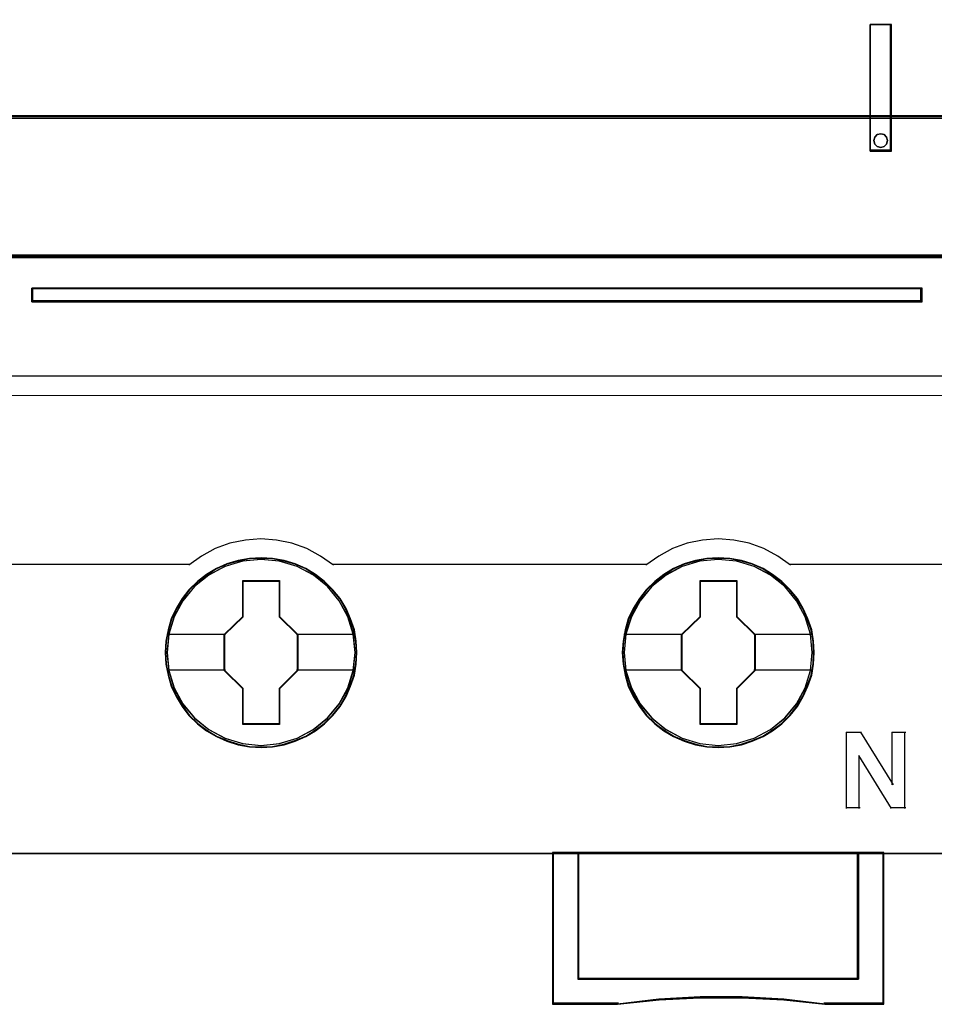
# Model space of a CAD drawing. Header units: millimetres. Extents: x -1290 to 1795, y -4192 to -1311.
# Tile 760 of 1056: x 1477.78 to 1484.98, y -2605.54 to -2597.79. Entities that reach past the tile are written whole.
import ezdxf

# ---------------------------------------------------------------- set-up
doc = ezdxf.new("R2010")
doc.units = ezdxf.units.MM
doc.layers.add('30', color=7, linetype='Continuous')
doc.layers.add('45', color=7, linetype='Continuous')
doc.layers.add('Aparatura', color=7, linetype='Continuous', lineweight=13)

# ---------------------------------------------------------------- blocks, each defined once
blk = doc.blocks.new('*U338')
at = {"layer": '45', "color": 7}
for points in [[(432.463278, -233.600374), (360.44246, -233.600374), (360.44246, -315.623143), (432.463278, -315.623143), (432.463278, -233.600374)], [(429.425113, -287.967433), (430.264771, -287.967433), (430.264771, -282.987108), (429.425113, -282.987108), (429.425113, -287.967433)], [(429.606458, -287.422841), (429.697281, -287.321104), (429.842598, -287.285197), (429.975806, -287.321104), (430.072684, -287.422841), (430.109013, -287.554501), (430.072684, -287.692145), (429.975806, -287.781913), (429.842598, -287.823805), (429.697281, -287.781913), (429.606458, -287.692145), (429.570128, -287.554501), (429.606458, -287.422841)], [(396.429595, -293.366078), (396.429595, -293.897504), (431.466073, -293.897504), (431.466073, -293.366078), (396.429595, -293.366078)], [(409.223191, -307.712791), (409.200805, -307.264885), (409.128049, -306.816979), (408.976942, -306.385662), (408.797852, -305.970934), (408.562797, -305.583854), (408.282969, -305.235483), (407.952771, -304.91476), (407.588995, -304.638275), (407.219622, -304.394968), (406.788687, -304.212487), (406.357752, -304.085304), (405.90443, -304.002359), (405.451109, -303.98024), (404.997787, -304.002359), (404.555659, -304.085304), (404.107934, -304.212487), (403.693788, -304.394968), (403.307626, -304.638275), (402.949446, -304.91476), (402.613652, -305.235483), (402.350614, -305.583854), (402.109962, -305.970934), (401.908485, -306.385662), (401.790958, -306.816979), (401.701413, -307.264885), (401.67343, -307.712791), (401.701413, -308.160697), (401.790958, -308.597544), (401.908485, -309.028861), (402.109962, -309.438059), (402.350614, -309.830668), (402.613652, -310.190099), (402.949446, -310.510822), (403.307626, -310.787307), (403.693788, -311.014025), (404.107934, -311.196506), (404.555659, -311.334748), (404.997787, -311.423224), (405.451109, -311.445342), (405.90443, -311.423224), (406.357752, -311.334748), (406.788687, -311.196506), (407.219622, -311.014025), (407.588995, -310.787307), (407.952771, -310.510822), (408.282969, -310.190099), (408.562797, -309.830668), (408.797852, -309.438059), (408.976942, -309.028861), (409.128049, -308.597544), (409.200805, -308.160697), (409.223191, -307.712791)], [(409.223191, -307.712791), (409.200805, -307.264885), (409.128049, -306.816979), (408.976942, -306.385662), (408.797852, -305.970934), (408.562797, -305.583854), (408.282969, -305.235483), (407.952771, -304.91476), (407.588995, -304.638275), (407.219622, -304.394968), (406.788687, -304.212487), (406.357752, -304.085304), (405.90443, -304.002359), (405.451109, -303.98024), (404.997787, -304.002359), (404.555659, -304.085304), (404.107934, -304.212487), (403.693788, -304.394968), (403.307626, -304.638275), (402.949446, -304.91476), (402.613652, -305.235483), (402.350614, -305.583854), (402.109962, -305.970934), (401.908485, -306.385662), (401.790958, -306.816979), (401.701413, -307.264885), (401.67343, -307.712791), (401.701413, -308.160697), (401.790958, -308.597544), (401.908485, -309.028861), (402.109962, -309.438059), (402.350614, -309.830668), (402.613652, -310.190099), (402.949446, -310.510822), (403.307626, -310.787307), (403.693788, -311.014025), (404.107934, -311.196506), (404.555659, -311.334748), (404.997787, -311.423224), (405.451109, -311.445342), (405.90443, -311.423224), (406.357752, -311.334748), (406.788687, -311.196506), (407.219622, -311.014025), (407.588995, -310.787307), (407.952771, -310.510822), (408.282969, -310.190099), (408.562797, -309.830668), (408.797852, -309.438059), (408.976942, -309.028861), (409.128049, -308.597544), (409.200805, -308.160697), (409.223191, -307.712791)], [(409.203497, -307.712791), (409.181228, -307.26747), (409.108852, -306.822149), (408.958533, -306.393322), (408.780378, -305.980988), (408.546548, -305.596143), (408.26818, -305.249782), (407.939706, -304.93091), (407.577827, -304.656021), (407.210381, -304.414118), (406.781694, -304.232691), (406.353007, -304.106242), (405.902051, -304.023775), (405.451094, -304.001784), (405.000138, -304.023775), (404.560316, -304.106242), (404.114927, -304.232691), (403.702942, -304.414118), (403.318794, -304.656021), (402.962482, -304.93091), (402.62844, -305.249782), (402.366774, -305.596143), (402.127378, -305.980988), (401.926953, -306.393322), (401.810038, -306.822149), (401.72096, -307.26747), (401.693123, -307.712791), (401.72096, -308.158112), (401.810038, -308.592437), (401.926953, -309.021265), (402.127378, -309.428101), (402.366774, -309.818444), (402.62844, -310.1758), (402.962482, -310.494672), (403.318794, -310.769561), (403.702942, -310.994971), (404.114927, -311.176398), (404.560316, -311.313842), (405.000138, -311.401807), (405.451094, -311.423798), (405.902051, -311.401807), (406.353007, -311.313842), (406.781694, -311.176398), (407.210381, -310.994971), (407.577827, -310.769561), (407.939706, -310.494672), (408.26818, -310.1758), (408.546548, -309.818444), (408.780378, -309.428101), (408.958533, -309.021265), (409.108852, -308.592437), (409.181228, -308.158112), (409.203497, -307.712791)], [(427.221234, -307.712791), (427.198843, -307.264885), (427.12607, -306.816979), (426.969329, -306.385662), (426.790197, -305.970934), (426.560683, -305.583854), (426.280789, -305.235483), (425.950514, -304.91476), (425.586651, -304.638275), (425.21719, -304.394968), (424.786153, -304.212487), (424.355115, -304.085304), (423.901686, -304.002359), (423.448257, -303.98024), (422.994828, -304.002359), (422.552595, -304.085304), (422.104764, -304.212487), (421.69052, -304.394968), (421.304266, -304.638275), (420.946001, -304.91476), (420.610128, -305.235483), (420.347027, -305.583854), (420.10072, -305.970934), (419.904794, -306.385662), (419.787238, -306.816979), (419.697672, -307.264885), (419.669683, -307.712791), (419.697672, -308.160697), (419.787238, -308.597544), (419.904794, -309.028861), (420.10072, -309.438059), (420.347027, -309.830668), (420.610128, -310.190099), (420.946001, -310.510822), (421.304266, -310.787307), (421.69052, -311.014025), (422.104764, -311.196506), (422.552595, -311.334748), (422.994828, -311.423224), (423.448257, -311.445342), (423.901686, -311.423224), (424.355115, -311.334748), (424.786153, -311.196506), (425.21719, -311.014025), (425.586651, -310.787307), (425.950514, -310.510822), (426.280789, -310.190099), (426.560683, -309.830668), (426.790197, -309.438059), (426.969329, -309.028861), (427.12607, -308.597544), (427.198843, -308.160697), (427.221234, -307.712791)], [(427.221234, -307.712791), (427.198843, -307.264885), (427.12607, -306.816979), (426.969329, -306.385662), (426.790197, -305.970934), (426.560683, -305.583854), (426.280789, -305.235483), (425.950514, -304.91476), (425.586651, -304.638275), (425.21719, -304.394968), (424.786153, -304.212487), (424.355115, -304.085304), (423.901686, -304.002359), (423.448257, -303.98024), (422.994828, -304.002359), (422.552595, -304.085304), (422.104764, -304.212487), (421.69052, -304.394968), (421.304266, -304.638275), (420.946001, -304.91476), (420.610128, -305.235483), (420.347027, -305.583854), (420.10072, -305.970934), (419.904794, -306.385662), (419.787238, -306.816979), (419.697672, -307.264885), (419.669683, -307.712791), (419.697672, -308.160697), (419.787238, -308.597544), (419.904794, -309.028861), (420.10072, -309.438059), (420.347027, -309.830668), (420.610128, -310.190099), (420.946001, -310.510822), (421.304266, -310.787307), (421.69052, -311.014025), (422.104764, -311.196506), (422.552595, -311.334748), (422.994828, -311.423224), (423.448257, -311.445342), (423.901686, -311.423224), (424.355115, -311.334748), (424.786153, -311.196506), (425.21719, -311.014025), (425.586651, -310.787307), (425.950514, -310.510822), (426.280789, -310.190099), (426.560683, -309.830668), (426.790197, -309.438059), (426.969329, -309.028861), (427.12607, -308.597544), (427.198843, -308.160697), (427.221234, -307.712791)], [(427.19975, -307.712791), (427.177486, -307.26747), (427.105128, -306.822149), (426.949279, -306.393322), (426.771166, -305.980988), (426.542958, -305.596143), (426.264656, -305.249782), (425.93626, -304.93091), (425.574468, -304.656021), (425.207109, -304.414118), (424.778524, -304.232691), (424.349939, -304.106242), (423.89909, -304.023775), (423.448241, -304.001784), (422.997392, -304.023775), (422.557676, -304.106242), (422.112393, -304.232691), (421.700506, -304.414118), (421.316449, -304.656021), (420.960223, -304.93091), (420.626261, -305.249782), (420.364657, -305.596143), (420.119751, -305.980988), (419.92494, -306.393322), (419.808053, -306.822149), (419.718997, -307.26747), (419.691167, -307.712791), (419.718997, -308.158112), (419.808053, -308.592437), (419.92494, -309.021265), (420.119751, -309.428101), (420.364657, -309.818444), (420.626261, -310.1758), (420.960223, -310.494672), (421.316449, -310.769561), (421.700506, -310.994971), (422.112393, -311.176398), (422.557676, -311.313842), (422.997392, -311.401807), (423.448241, -311.423798), (423.89909, -311.401807), (424.349939, -311.313842), (424.778524, -311.176398), (425.207109, -310.994971), (425.574468, -310.769561), (425.93626, -310.494672), (426.264656, -310.1758), (426.542958, -309.818444), (426.771166, -309.428101), (426.949279, -309.021265), (427.105128, -308.592437), (427.177486, -308.158112), (427.19975, -307.712791)], [(404.73901, -304.876124), (406.179934, -304.876124), (406.179934, -306.294535), (406.897571, -306.9982), (406.897571, -308.41661), (406.179934, -309.131357), (406.179934, -310.538686), (404.73901, -310.538686), (404.73901, -309.131357), (404.004421, -308.41661), (404.004421, -306.9982), (404.73901, -306.294535), (404.73901, -304.876124)], [(404.73901, -304.876124), (406.179934, -304.876124), (406.179934, -304.876124), (406.179934, -306.294535), (406.179934, -306.294535), (406.897571, -306.9982), (406.897571, -306.9982), (406.897571, -308.41661), (406.897571, -308.41661), (406.179934, -309.131357), (406.179934, -309.131357), (406.179934, -310.538686), (406.179934, -310.538686), (404.73901, -310.538686), (404.73901, -310.538686), (404.73901, -309.131357), (404.73901, -309.131357), (404.004421, -308.41661), (404.004421, -308.41661), (404.004421, -306.9982), (404.004421, -306.9982), (404.73901, -306.294535), (404.73901, -306.294535), (404.73901, -304.876124), (404.73901, -304.876124)], [(404.749584, -304.897668), (406.169108, -304.897668), (406.169108, -306.305286), (406.876087, -307.003596), (406.876087, -308.411214), (406.169108, -309.120521), (406.169108, -310.517142), (404.749584, -310.517142), (404.749584, -309.120521), (404.025905, -308.411214), (404.025905, -307.003596), (404.749584, -306.305286), (404.749584, -304.897668)], [(422.735263, -304.876124), (424.176187, -304.876124), (424.176187, -306.294535), (424.893824, -306.9982), (424.893824, -308.41661), (424.176187, -309.131357), (424.176187, -310.538686), (422.735263, -310.538686), (422.735263, -309.131357), (422.000674, -308.41661), (422.000674, -306.9982), (422.735263, -306.294535), (422.735263, -304.876124)], [(422.735263, -304.876124), (424.176187, -304.876124), (424.176187, -304.876124), (424.176187, -306.294535), (424.176187, -306.294535), (424.893824, -306.9982), (424.893824, -306.9982), (424.893824, -308.41661), (424.893824, -308.41661), (424.176187, -309.131357), (424.176187, -309.131357), (424.176187, -310.538686), (424.176187, -310.538686), (422.735263, -310.538686), (422.735263, -310.538686), (422.735263, -309.131357), (422.735263, -309.131357), (422.000674, -308.41661), (422.000674, -308.41661), (422.000674, -306.9982), (422.000674, -306.9982), (422.735263, -306.294535), (422.735263, -306.294535), (422.735263, -304.876124), (422.735263, -304.876124)], [(422.746291, -304.897668), (424.166707, -304.897668), (424.166707, -306.305286), (424.87413, -307.003596), (424.87413, -308.411214), (424.166707, -309.120521), (424.166707, -310.517142), (422.746291, -310.517142), (422.746291, -309.120521), (422.022158, -308.411214), (422.022158, -307.003596), (422.746291, -306.305286), (422.746291, -304.897668)], [(428.964385, -320.563797), (417.926319, -320.563797), (417.926319, -315.580054), (416.926919, -315.580054), (416.926919, -321.555009), (419.484043, -321.555009), (421.114349, -321.383346), (422.739072, -321.300284), (424.380545, -321.300284), (426.022018, -321.383346), (427.641157, -321.555009), (429.969369, -321.555009), (429.969369, -315.580054), (428.964385, -315.580054), (428.964385, -320.563797)], [(417.922335, -315.580054), (417.922335, -320.571152), (428.968582, -320.571152), (428.968582, -315.580054), (423.442665, -315.580054), (417.922335, -315.580054)]]:
    blk.add_lwpolyline(points, close=True, dxfattribs=at)
at = {"layer": '45', "color": 139}
for points in [[(432.463278, -233.600374), (360.44246, -233.600374), (360.44246, -315.623143), (432.463278, -315.623143), (432.463278, -233.600374)], [(430.109013, -287.554501), (430.072684, -287.422841), (429.975806, -287.321104), (429.842598, -287.285197), (429.697281, -287.321104), (429.606458, -287.422841), (429.570128, -287.554501), (429.606458, -287.692145), (429.697281, -287.781913), (429.842598, -287.823805), (429.975806, -287.781913), (430.072684, -287.692145), (430.109013, -287.554501)], [(409.156949, -307.707477), (409.084174, -306.988587), (408.877043, -306.302877), (408.52996, -305.666935), (408.065316, -305.113943), (407.511103, -304.66049), (406.867319, -304.323164), (406.173153, -304.113027), (405.450996, -304.046668), (404.728839, -304.113027), (404.029074, -304.323164), (403.396487, -304.66049), (402.831077, -305.113943), (402.366433, -305.666935), (402.024948, -306.302877), (401.817818, -306.988587), (401.745042, -307.707477), (401.817818, -308.415307), (402.024948, -309.106547), (402.366433, -309.736959), (402.831077, -310.289951), (403.396487, -310.743404), (404.029074, -311.08073), (404.728839, -311.290867), (405.450996, -311.362756), (406.173153, -311.290867), (406.867319, -311.08073), (407.511103, -310.743404), (408.065316, -310.289951), (408.52996, -309.736959), (408.877043, -309.106547), (409.084174, -308.415307), (409.156949, -307.707477)], [(409.151578, -307.702019), (409.078798, -306.983143), (408.871655, -306.302976), (408.530149, -305.667047), (408.071075, -305.108536), (407.505631, -304.655091), (406.867406, -304.317773), (406.167599, -304.10764), (405.445397, -304.041282), (404.723196, -304.10764), (404.034585, -304.317773), (403.390762, -304.655091), (402.830916, -305.108536), (402.371842, -305.667047), (402.030336, -306.302976), (401.817595, -306.983143), (401.750413, -307.702019), (401.817595, -308.415365), (402.030336, -309.101062), (402.371842, -309.731461), (402.830916, -310.284442), (403.390762, -310.737887), (404.034585, -311.080735), (404.723196, -311.290868), (405.445397, -311.362756), (406.167599, -311.290868), (406.867406, -311.080735), (407.505631, -310.737887), (408.071075, -310.284442), (408.530149, -309.731461), (408.871655, -309.101062), (409.078798, -308.415365), (409.151578, -307.702019)], [(427.147831, -307.702019), (427.075053, -306.983143), (426.867917, -306.302976), (426.526421, -305.667047), (426.067362, -305.108536), (425.501934, -304.655091), (424.858131, -304.317773), (424.163943, -304.10764), (423.441764, -304.041282), (422.719585, -304.10764), (422.030995, -304.317773), (421.387192, -304.655091), (420.827363, -305.108536), (420.368304, -305.667047), (420.026808, -306.302976), (419.808475, -306.983143), (419.741295, -307.702019), (419.808475, -308.415365), (420.026808, -309.101062), (420.368304, -309.731461), (420.827363, -310.284442), (421.387192, -310.737887), (422.030995, -311.080735), (422.719585, -311.290868), (423.441764, -311.362756), (424.163943, -311.290868), (424.858131, -311.080735), (425.501934, -310.737887), (426.067362, -310.284442), (426.526421, -309.731461), (426.867917, -309.101062), (427.075053, -308.415365), (427.147831, -307.702019)], [(427.147831, -307.707477), (427.075053, -306.988587), (426.867917, -306.302877), (426.526421, -305.666935), (426.061763, -305.113943), (425.507533, -304.66049), (424.863729, -304.323164), (424.163943, -304.113027), (423.447362, -304.046668), (422.725183, -304.113027), (422.025397, -304.323164), (421.392791, -304.66049), (420.827363, -305.113943), (420.362705, -305.666935), (420.02121, -306.302877), (419.814073, -306.988587), (419.741295, -307.707477), (419.814073, -308.415307), (420.02121, -309.106547), (420.362705, -309.736959), (420.827363, -310.289951), (421.392791, -310.743404), (422.025397, -311.08073), (422.725183, -311.290867), (423.447362, -311.362756), (424.163943, -311.290867), (424.863729, -311.08073), (425.507533, -310.743404), (426.061763, -310.289951), (426.526421, -309.736959), (426.867917, -309.106547), (427.075053, -308.415307), (427.147831, -307.707477)]]:
    blk.add_lwpolyline(points, close=True, dxfattribs=at)
at = {"layer": '45', "color": 59}
for points in [[(432.441795, -233.621918), (360.463944, -233.621918), (360.463944, -315.601598), (432.441795, -315.601598), (432.441795, -233.621918)], [(429.425113, -287.967433), (430.264771, -287.967433), (430.264771, -282.987108), (429.425113, -282.987108), (429.425113, -287.967433)], [(429.606458, -287.422841), (429.697281, -287.321104), (429.842598, -287.285197), (429.975806, -287.321104), (430.072684, -287.422841), (430.109013, -287.554501), (430.072684, -287.692145), (429.975806, -287.781913), (429.842598, -287.823805), (429.697281, -287.781913), (429.606458, -287.692145), (429.570128, -287.554501), (429.606458, -287.422841)], [(428.964385, -320.563797), (417.926319, -320.563797), (417.926319, -315.580054), (416.926919, -315.580054), (416.926919, -321.555009), (419.484043, -321.555009), (421.114349, -321.383346), (422.739072, -321.300284), (424.380545, -321.300284), (426.022018, -321.383346), (427.641157, -321.555009), (429.969369, -321.555009), (429.969369, -315.580054), (428.964385, -315.580054), (428.964385, -320.563797)], [(428.946075, -320.549103), (417.942857, -320.549103), (417.942857, -315.599803), (416.946613, -315.599803), (416.946613, -321.533464), (419.495663, -321.533464), (421.120822, -321.362988), (422.740416, -321.2805), (424.376706, -321.2805), (426.012996, -321.362988), (427.627024, -321.533464), (429.947885, -321.533464), (429.947885, -315.599803), (428.946075, -315.599803), (428.946075, -320.549103)], [(417.922335, -315.580054), (417.922335, -320.571152), (428.968582, -320.571152), (428.968582, -315.580054), (423.442665, -315.580054), (417.922335, -315.580054)], [(417.943818, -315.599803), (417.943818, -320.549608), (428.947098, -320.549608), (428.947098, -315.599803), (423.442676, -315.599803), (417.943818, -315.599803)]]:
    blk.add_lwpolyline(points, close=True, dxfattribs=at)
at = {"layer": '45', "color": 139}
for points in [[(429.425113, -287.967433), (429.425113, -282.987108)], [(429.425113, -282.987108), (430.264771, -282.987108)], [(430.220013, -287.967433), (430.220013, -282.987108)], [(429.425113, -287.922549), (430.264771, -287.922549)], [(396.429595, -293.897504), (396.429595, -293.366078)], [(396.429595, -293.366078), (431.466073, -293.366078)], [(431.423105, -293.897504), (431.423105, -293.366078)], [(396.429595, -293.854415), (431.466073, -293.854415)], [(360.44246, -296.816758), (432.463278, -296.816758)], [(408.299388, -304.265702), (407.794752, -303.910121), (407.250866, -303.617627), (406.662123, -303.405426), (406.062167, -303.279252), (405.445389, -303.233371), (404.834218, -303.279252), (404.228654, -303.405426), (403.651126, -303.617627), (403.10724, -303.910121), (402.602604, -304.265702)], [(426.29206, -304.265702), (425.792853, -303.910121), (425.243165, -303.617627), (424.659822, -303.405426), (424.059651, -303.279252), (423.442654, -303.233371), (422.831266, -303.279252), (422.225486, -303.405426), (421.647752, -303.617627), (421.103673, -303.910121), (420.598857, -304.265702)], [(390.258377, -304.222613), (402.645571, -304.222613)], [(408.25642, -304.222613), (414.472396, -304.222613)], [(414.427639, -304.222613), (420.643614, -304.222613)], [(426.247302, -304.222613), (432.463278, -304.222613)], [(428.485197, -310.840306), (429.084953, -310.840306)], [(428.485197, -310.840306), (428.485197, -313.847533)], [(429.040195, -310.840306), (430.325642, -312.917537)], [(430.282674, -310.840306), (430.82693, -310.840306)], [(430.282674, -310.840306), (430.282674, -312.917537)], [(430.782172, -310.840306), (430.782172, -313.847533)], [(428.984695, -311.75953), (428.984695, -313.847533)], [(430.264771, -313.847533), (428.984695, -311.75953)], [(428.485197, -313.804444), (429.029453, -313.804444)], [(430.220013, -313.804444), (430.82693, -313.804444)], [(416.926919, -315.580054), (416.926919, -321.555009)], [(423.465152, -315.580054), (416.926919, -315.580054)], [(417.922335, -315.580054), (417.922335, -320.571152)], [(428.923824, -320.571152), (428.923824, -315.580054)], [(429.926401, -315.580054), (429.926401, -321.555009)], [(417.922335, -320.526268), (428.968582, -320.526268)], [(427.64912, -321.555009), (426.026513, -321.355372), (424.381525, -321.258774), (422.736538, -321.258774), (421.108336, -321.355372), (419.474538, -321.555009)], [(419.519296, -321.510125), (416.926919, -321.510125)], [(429.969369, -321.510125), (427.604362, -321.510125)]]:
    blk.add_lwpolyline(points, dxfattribs=at)
at = {"layer": '45', "color": 1}
for points in [[(396.429595, -293.366078), (396.429595, -293.897504), (431.466073, -293.897504), (431.466073, -293.366078), (396.429595, -293.366078)], [(396.451079, -293.385827), (396.451079, -293.877755), (431.446379, -293.877755), (431.446379, -293.385827), (396.451079, -293.385827)]]:
    blk.add_lwpolyline(points, close=True, dxfattribs=at)
at = {"layer": '45', "color": 7}
for points in [[(401.745042, -306.98208), (404.049179, -306.98208)], [(406.852813, -306.98208), (409.156949, -306.98208)], [(419.735924, -306.98208), (422.045432, -306.98208)], [(424.850856, -306.98208), (427.147831, -306.98208)], [(401.745042, -308.389641), (404.049179, -308.389641)], [(406.852813, -308.389641), (409.156949, -308.389641)], [(419.735924, -308.389641), (422.045432, -308.389641)], [(424.850856, -308.389641), (427.147831, -308.389641)]]:
    blk.add_lwpolyline(points, dxfattribs=at)
blk = doc.blocks.new('*U343')
at = {"layer": '30', "color": 7}
for points in [[(548.842747, -412.491734), (117.158256, -412.491734), (117.158256, -414.006535), (117.158256, -435.076037), (117.158256, -436.590837), (548.842747, -436.590837), (548.842747, -435.076037), (548.842747, -414.006535), (548.842747, -412.491734)], [(117.158256, -436.50466), (548.842747, -436.50466), (117.158256, -436.50466)], [(548.842747, -436.50466), (117.158256, -436.50466), (117.158256, -437.981926), (117.158256, -439.542811), (117.158256, -442.07925), (548.842747, -442.07925), (548.842747, -439.542811), (548.842747, -437.981926), (548.842747, -436.50466)], [(548.79978, -436.545953), (117.201224, -436.545953), (117.201224, -438.000858), (117.201224, -439.538117), (117.201224, -442.036161), (548.79978, -442.036161), (548.79978, -439.538117), (548.79978, -438.000858), (548.79978, -436.545953)], [(117.158256, -441.991277), (548.842747, -441.991277), (117.158256, -441.991277)]]:
    blk.add_lwpolyline(points, close=True, dxfattribs=at)

msp = doc.modelspace()

# ---------------------------------------------------------------- linework, layer by layer
at = {"layer": 'Aparatura', "color": 7, "lineweight": 13}
msp.add_lwpolyline([(1437.7952, -2591.7395), (1524.1608, -2591.7395), (1524.1608, -2600.7451), (1437.7952, -2600.7451), (1437.7952, -2591.7395)], close=True, dxfattribs=at)
msp.add_lwpolyline([(1437.7952, -2600.7451), (1524.1608, -2600.7451)], dxfattribs=at)

# ---------------------------------------------------------------- block references
at = {"layer": 'Aparatura', "color": 7, "lineweight": 13, "xscale": 0.2, "yscale": 0.2, "zscale": 0.2}
for name, p in [('*U338', (1398.5901, -2541.227)), ('*U343', (1414.278, -2511.2423))]:
    msp.add_blockref(name, p, dxfattribs=at)

doc.saveas('drawing.dxf')
